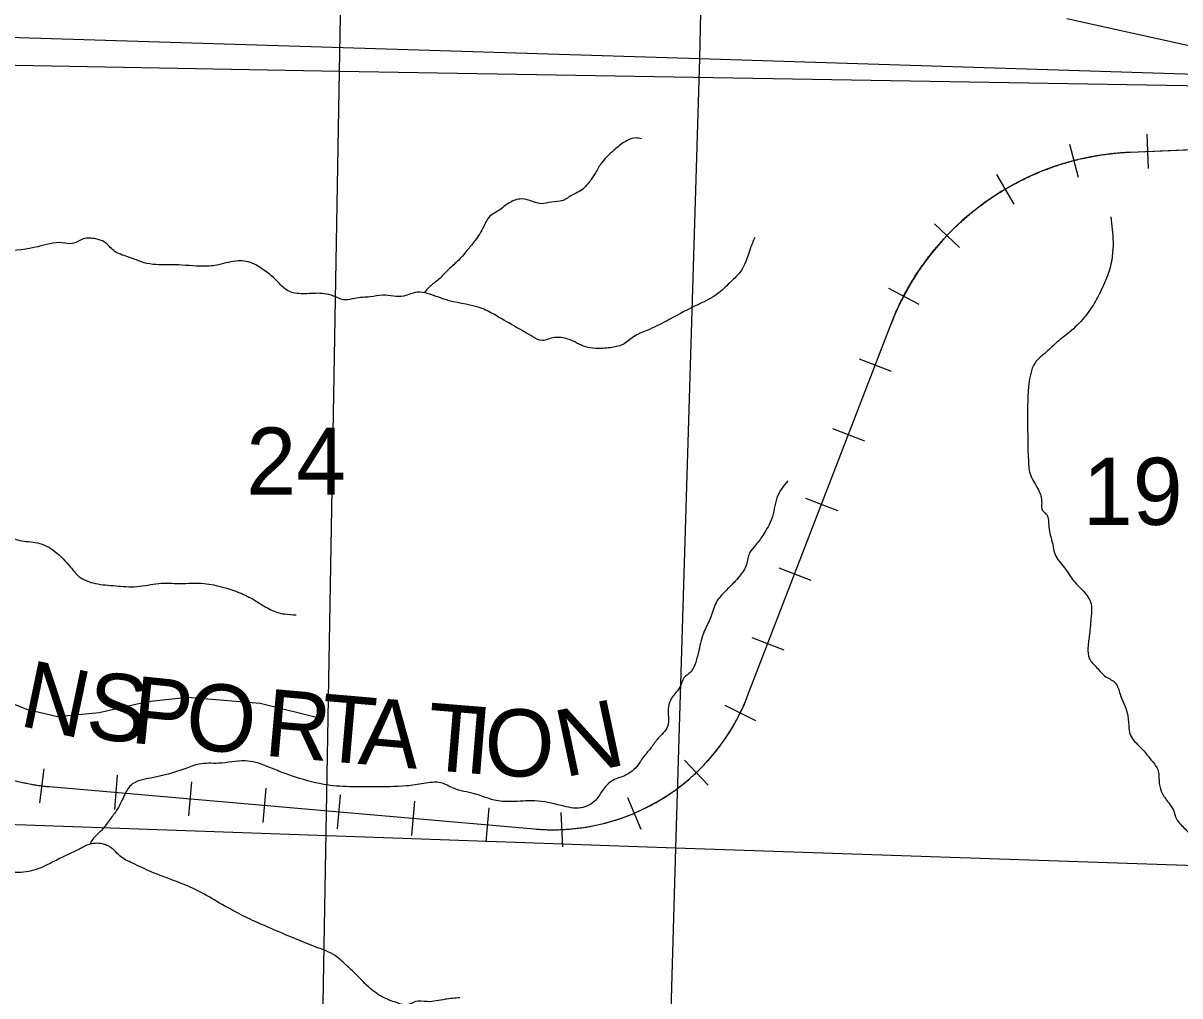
# Model space of a CAD drawing. Extents: x 1219626 to 1426462, y 456797 to 752399.
# Drawn here: x 1338132 to 1345886, y 635829 to 642345 of the extents above; entities that cross this region are included whole.
import ezdxf

# ---------------------------------------------------------------- set-up
doc = ezdxf.new("R2010")
doc.units = 0
for name, color, linetype in [('Narrow River Creek and Branch and Slough', 7, 'Continuous'), ('Quad Borders', 7, 'Continuous'), ('Railroads', 7, 'Continuous'), ('Railroads Text', 7, 'Continuous'), ('Section Lines', 7, 'Continuous'), ('Section Numbers', 7, 'Continuous'), ('Uninventoried Roads and Features', 7, 'Continuous'), ('US Routes Highway Center Lines', 7, 'Continuous')]:
    doc.layers.add(name, color=color, linetype=linetype)

msp = doc.modelspace()

# ---------------------------------------------------------------- linework, layer by layer
at = {"layer": 'Narrow River Creek and Branch and Slough'}
for points in [[(1342277.6, 641570.8), (1342235.7, 641576), (1342157.1, 641544.6), (1342089, 641492.1), (1342005.2, 641403), (1341963.3, 641334.9), (1341931.8, 641287.7), (1341900.4, 641251), (1341863.7, 641219.5), (1341811.3, 641193.3), (1341748.5, 641156.6), (1341675.1, 641146.2), (1341601.8, 641135.7), (1341528.4, 641156.6), (1341460.3, 641167.1), (1341381.7, 641135.7), (1341308.4, 641083.3), (1341266.5, 641057), (1341219.3, 640983.7), (1341161.7, 640889.3), (1341114.5, 640831.6), (1341051.6, 640758.2), (1340983.5, 640695.3), (1340915.4, 640627.2), (1340857.8, 640580), (1340819.4, 640539.2)], [(1345422, 641047.8), (1345437.7, 640879.6), (1345411.5, 640685.1), (1345358.9, 640558.9), (1345306.4, 640459.1), (1345232.8, 640359.2), (1345133, 640264.6), (1345054.2, 640201.5), (1344980.6, 640133.1), (1344922.8, 640080.6), (1344875.6, 639943.9), (1344865, 639686.3), (1344870.3, 639413), (1344886.1, 639313.1), (1344938.6, 639218.5), (1344959.6, 639134.4), (1344964.9, 639080.9), (1344991.1, 639054.7), (1345006.9, 638970.5), (1345033.2, 638854.9), (1345048.9, 638786.6), (1345112, 638697.2), (1345175, 638607.8), (1345248.6, 638529), (1345290.6, 638455.4), (1345290.6, 638371.3), (1345280.1, 638250.4), (1345269.6, 638161), (1345280.1, 638087.4), (1345327.4, 638029.6), (1345390.4, 637966.5), (1345453.5, 637924.4), (1345485, 637850.9), (1345532.3, 637724.7), (1345542.8, 637640.6), (1345553.3, 637577.5), (1345621.6, 637493.4), (1345705.7, 637393.5), (1345737.2, 637346.2), (1345747.7, 637251.6), (1345768.7, 637183.2), (1345816, 637114.9), (1345842.3, 637072.8), (1345863.3, 637015), (1345921.1, 636946.7), (1345989.4, 636867.8), (1346078.7, 636773.2), (1346126, 636704.9), (1346152.3, 636647), (1346162.8, 636605), (1346162.8, 636562.9), (1346166.1, 636541.3)], [(1343036.3, 640910.3), (1343004.8, 640831.6), (1342936.7, 640674.4), (1342879.1, 640616.7), (1342795.3, 640538.1), (1342632.8, 640449), (1342444.2, 640349.4), (1342313.2, 640286.5), (1342224.2, 640244.5), (1342150.8, 640192.1), (1342067, 640171.1), (1341967.5, 640165.9), (1341904.6, 640176.4), (1341784.1, 640228.8), (1341736.9, 640239.3), (1341653.1, 640228.8), (1341611.2, 640218.3), (1341548.3, 640244.5), (1341438.3, 640307.4), (1341302.1, 640386.1), (1341207.8, 640433.2), (1340987.7, 640485.7), (1340846.3, 640532.8), (1340772.9, 640543.3), (1340683.9, 640517.1), (1340542.4, 640522.4), (1340458.6, 640511.9), (1340353.8, 640501.4), (1340290.9, 640490.9), (1340212.3, 640517.1), (1340149.5, 640532.8), (1340034.2, 640532.8), (1339929.4, 640543.3), (1339882.3, 640569.5), (1339819.4, 640632.4), (1339746, 640690.1), (1339677.9, 640732), (1339573.1, 640753), (1339442.2, 640726.8), (1339341.6, 640716.3), (1339147.7, 640726.8), (1338980.1, 640732), (1338833.4, 640779.2), (1338739.1, 640821.2), (1338676.2, 640878.8), (1338618.6, 640899.8), (1338534.7, 640899.8), (1338461.4, 640868.3), (1338393.3, 640873.6), (1338230.9, 640847.4), (1338005.6, 640810.7), (1337932.2, 640800.2), (1337869.3, 640800.2), (1337764.6, 640784.5), (1337581.2, 640737.3), (1337502.6, 640711.1), (1337413.5, 640590.5), (1337361.1, 640538.1), (1337319.2, 640496.1), (1337277.3, 640433.2), (1337256.4, 640391.3), (1337204, 640344.1), (1337130.6, 640296.9), (1337036.3, 640249.8), (1336999.6, 640202.6), (1336957.7, 640134.4), (1336921.1, 640055.8), (1336889.6, 640019.1), (1336811, 640034.8), (1336737.7, 640092.5), (1336648.6, 640108.2), (1336580.5, 640108.2), (1336507.2, 640092.5), (1336412.8, 640160.6), (1336350, 640249.8), (1336302.8, 640307.4), (1336250.4, 640323.2), (1336229.5, 640328.4), (1336140.4, 640296.9), (1336082.8, 640255), (1336019.9, 640197.3), (1335998.9, 640124), (1335978, 640092.5), (1335925.6, 640050.6), (1335873.2, 640008.6), (1335820.8, 639924.8), (1335778.9, 639877.6), (1335737, 639830.4), (1335697, 639788.1)], [(1335569.8, 639500.7), (1335624.3, 639493.2), (1335713.4, 639529.9), (1335755.3, 639561.3), (1335849.6, 639566.6), (1335933.5, 639587.5), (1336064.4, 639603.3), (1336221.6, 639561.3), (1336420.7, 639503.7), (1336546.4, 639472.2), (1336672.2, 639482.7), (1336740.3, 639545.6), (1336824.1, 639598), (1336892.2, 639619), (1336981.3, 639592.8), (1337227.5, 639503.7), (1337369, 639451.2), (1337463.3, 639383.1), (1337599.5, 639262.5), (1337772.4, 639105.3), (1337924.4, 638979.5), (1338018.7, 638916.5), (1338107.7, 638879.9), (1338228.2, 638864.1), (1338343.5, 638806.5), (1338448.3, 638701.6), (1338505.9, 638638.7), (1338615.9, 638591.5), (1338752.2, 638575.8), (1338893.6, 638570.6), (1339040.3, 638591.5), (1339181.8, 638591.5), (1339344.2, 638591.5), (1339475.2, 638565.3), (1339585.2, 638528.6), (1339679.5, 638481.5), (1339747.6, 638439.5), (1339836.7, 638397.6), (1339883.8, 638387.1), (1339962.4, 638381.9)], [(1343258.4, 639279.4), (1343216.5, 639227), (1343185.1, 639164.1), (1343148.4, 639022.6), (1343096, 638923), (1343043.6, 638849.6), (1343001.7, 638797.2), (1342980.7, 638718.5), (1342933.6, 638639.9), (1342896.9, 638598), (1342839.3, 638540.3), (1342776.4, 638461.7), (1342739.7, 638362.1), (1342697.8, 638273), (1342661.1, 638141.9), (1342640.2, 638063.3), (1342608.7, 638000.4), (1342561.6, 637958.4), (1342535.4, 637900.8), (1342477.8, 637822.1), (1342456.8, 637764.5), (1342456.8, 637696.3), (1342451.6, 637633.4), (1342388.7, 637554.8), (1342341.5, 637491.9), (1342294.4, 637434.2), (1342226.3, 637345.1), (1342173.9, 637308.4), (1342084.8, 637271.7), (1342021.9, 637214.1), (1341969.6, 637140.7), (1341870, 637088.2), (1341739, 637104), (1341560.9, 637135.4), (1341403.7, 637130.2), (1341288.5, 637140.7), (1341157.5, 637182.6), (1341016, 637219.3), (1340932.2, 637256), (1340816.9, 637250.8), (1340701.7, 637235), (1340476.4, 637229.8), (1340319.2, 637229.8), (1340146.3, 637245.5), (1339931.5, 637303.2), (1339832, 637339.9), (1339690.5, 637392.3), (1339619.8, 637402.8), (1339441.6, 637387), (1339310.7, 637381.8), (1339216.3, 637350.4), (1338985.8, 637287.4), (1338854.8, 637240.3), (1338807.7, 637166.9), (1338755.3, 637067.3), (1338708.1, 637004.4), (1338650.5, 636931), (1338598.1, 636878.6), (1338580.1, 636845)], [(1341060, 635816.1), (1340960.5, 635805.6), (1340840, 635789.9), (1340761.4, 635789.9), (1340709, 635768.9), (1340646.1, 635779.4), (1340551.8, 635816.1), (1340457.5, 635879), (1340368.5, 635968.1), (1340289.9, 636041.5), (1340237.5, 636088.7), (1340106.5, 636151.6), (1339886.4, 636240.7), (1339703.1, 636319.4), (1339572.1, 636382.3), (1339430.6, 636460.9), (1339289.2, 636539.5), (1339153, 636597.2), (1338990.5, 636660.1), (1338864.8, 636717.8), (1338781, 636764.9), (1338739.1, 636806.9), (1338676.2, 636843.6), (1338576.6, 636843.6), (1338508.5, 636812.1), (1338356.6, 636738.7), (1338236.1, 636681.1), (1338099.9, 636654.9), (1337989.8, 636670.6), (1337853.6, 636717.8), (1337691.2, 636785.9), (1337522.5, 636885.5), (1337370.6, 636985.1), (1337208.2, 637084.7), (1337103.4, 637147.6), (1336941, 637310.1), (1336878.1, 637420.2), (1336783.8, 637551.2), (1336658, 637635.1), (1336322.7, 637740), (1336118.4, 637802.9), (1335997.9, 637808.1), (1335846, 637802.9), (1335688.8, 637834.3), (1335552.6, 637839.6), (1335426.8, 637808.1), (1335269.6, 637698), (1335117.7, 637556.5), (1335065.3, 637488.3), (1335012.9, 637378.3), (1334960.5, 637278.7), (1334918.6, 637194.8), (1334871.5, 637121.4), (1334798.1, 637042.8), (1334714.3, 637000.8), (1334567.6, 637011.3), (1334447.1, 637000.8), (1334305.6, 636964.1), (1334232.3, 636937.9), (1334164.2, 636880.3), (1334096.1, 636806.9), (1334048.9, 636728.2), (1334007, 636670.6), (1333938.9, 636586.7), (1333881.3, 636534.3), (1333831.5, 636458.5)], [(1346158.6, 635999.3), (1346158.6, 635924.5), (1346156.2, 635868.5), (1346146.9, 635810.1), (1346144.5, 635735.3), (1346144.5, 635613.8), (1346135.2, 635578.8), (1346116.5, 635555.4), (1346088.5, 635522.7), (1346062.8, 635494.7), (1346046.5, 635459.6), (1346020.8, 635412.9), (1346018.5, 635384.8), (1346040.4, 635323.6), (1346033.4, 635279.2), (1346024.1, 635248.8), (1345996, 635223.1), (1345951.7, 635199.7), (1345928.3, 635169.4), (1345914.3, 635141.3), (1345893.3, 635094.6), (1345902.6, 635047.9), (1345912, 635003.5), (1345914.3, 634956.8), (1345886.3, 634928.7), (1345851.3, 634907.7), (1345804.6, 634877.3), (1345774.2, 634844.6), (1345739.2, 634786.2), (1345720.5, 634748.8), (1345729.8, 634697.4), (1345727.5, 634643.7), (1345713.5, 634594.6), (1345718.2, 634561.9), (1345741.5, 634517.5), (1345762.5, 634496.5), (1345778.9, 634463.8), (1345778.9, 634421.7), (1345774.2, 634384.3), (1345743.9, 634349.3), (1345713.5, 634311.9), (1345680.8, 634260.5), (1345662.1, 634232.5), (1345669.1, 634197.3), (1345708.8, 634157.6), (1345725.2, 634127.2), (1345711.2, 634085.1), (1345694.8, 634052.4), (1345659.8, 634012.7), (1345627.1, 633980), (1345601.4, 633935.6), (1345575.7, 633872.5), (1345557, 633811.8), (1345529, 633751), (1345512.7, 633725.3), (1345463.6, 633680.9), (1345421.6, 633645.9), (1345398.3, 633615.5), (1345367.9, 633568.8), (1345337.5, 633531.4), (1345323.5, 633515.1), (1345302.5, 633473), (1345307.2, 633412.3), (1345318.9, 633316.5), (1345323.5, 633248.7), (1345346.9, 633213.7), (1345363.2, 633183.3), (1345363.2, 633155.3), (1345342.2, 633117.9), (1345344.6, 633068.8), (1345367.9, 633015.1), (1345370.2, 632987.1), (1345342.2, 632940.3), (1345335.2, 632912.3), (1345346.9, 632872.6), (1345360.9, 632853.9), (1345397.1, 632823.2), (1345408.8, 632788.2), (1345401.8, 632741.4), (1345390.1, 632701.7), (1345373.7, 632671.3), (1345357.4, 632648), (1345317.7, 632610.6), (1345299, 632582.6), (1345282.7, 632556.9), (1345280.3, 632514.8), (1345280.3, 632484.4), (1345266.3, 632426), (1345257, 632391), (1345238.3, 632377), (1345191.6, 632346.6)]]:
    msp.add_spline(points, degree=3, dxfattribs=at)
at = {"layer": 'Quad Borders'}
for p, q in [((1340252.6, 642021.5), (1341050.2, 687480.3)), ((1340252.6, 642021.5), (1300989.8, 642732)), ((1339455.3, 596564.9), (1340252.6, 642021.5)), ((1379516.4, 641354.3), (1340252.6, 642021.5))]:
    msp.add_line(p, q, dxfattribs=at)
at = {"layer": 'Railroads'}
for p, q in [((1345553.8, 641481.2), (1358861.6, 642041.4)), ((1345664.2, 641601), (1345673.9, 641371.2)), ((1345145.4, 641535.6), (1345202.9, 641312.9)), ((1344655.7, 641331.7), (1344772.4, 641133.6)), ((1344240.6, 641001.3), (1344407.6, 640843.1)), ((1343932.6, 640570.4), (1344136.1, 640463.2)), ((1342988.4, 637837.7), (1343950.1, 640330.7)), ((1343736.4, 640096.2), (1343951, 640013.5)), ((1343556.4, 639629.8), (1343771, 639547)), ((1343376.5, 639163.3), (1343591.1, 639080.5)), ((1343196.5, 638696.8), (1343411.1, 638614)), ((1343016.6, 638230.3), (1343231.1, 638147.5)), ((1342835.8, 637775.5), (1343041.9, 637673.5)), ((1342564.9, 637407.8), (1342722.7, 637240.4)), ((1338269.7, 637350.3), (1338240.4, 637122.2)), ((1338763, 637306.3), (1338743.1, 637077.2)), ((1339261.2, 637262.9), (1339241.2, 637033.8)), ((1338308.6, 637230.5), (1341560.5, 636946.9)), ((1339759.3, 637219.5), (1339739.3, 636990.3)), ((1340257.4, 637176), (1340237.4, 636946.9)), ((1342182.6, 637158), (1342272.3, 636946.3)), ((1340755.5, 637132.6), (1340735.5, 636903.4)), ((1341253.6, 637089.1), (1341233.6, 636860)), ((1341737, 637057.8), (1341747.4, 636828))]:
    msp.add_line(p, q, dxfattribs=at)
for points in [[(1344804.8, 641282.8), (1344815.4, 641288.2), (1344826.2, 641293.6), (1344836.9, 641298.9), (1344847.7, 641304.2), (1344858.5, 641309.4), (1344869.4, 641314.5), (1344880.3, 641319.5), (1344891.2, 641324.5), (1344902.2, 641329.3), (1344913.2, 641334.2), (1344924.2, 641338.9), (1344935.3, 641343.6), (1344946.3, 641348.2), (1344957.5, 641352.7), (1344968.6, 641357.1), (1344979.8, 641361.5), (1344991, 641365.8), (1345002.2, 641370), (1345013.5, 641374.1), (1345024.8, 641378.2), (1345036.1, 641382.2), (1345047.4, 641386.1), (1345058.8, 641390), (1345070.2, 641393.7), (1345081.6, 641397.4), (1345093.1, 641401), (1345104.5, 641404.6), (1345116, 641408), (1345127.5, 641411.4), (1345139.1, 641414.7), (1345150.6, 641418), (1345162.2, 641421.1), (1345173.8, 641424.2), (1345185.4, 641427.2), (1345197, 641430.1), (1345208.7, 641433), (1345220.4, 641435.7), (1345232.1, 641438.4), (1345243.8, 641441), (1345255.5, 641443.5), (1345267.3, 641446), (1345279, 641448.4), (1345290.8, 641450.7), (1345302.6, 641452.9), (1345314.4, 641455), (1345326.2, 641457.1), (1345338.1, 641459.1), (1345349.9, 641461), (1345361.8, 641462.8), (1345373.6, 641464.5), (1345385.5, 641466.2), (1345397.4, 641467.8), (1345409.3, 641469.3), (1345421.2, 641470.7), (1345433.2, 641472.1), (1345445.1, 641473.4), (1345457, 641474.5), (1345469, 641475.7), (1345480.9, 641476.7), (1345492.9, 641477.6), (1345504.9, 641478.5), (1345516.9, 641479.3), (1345528.8, 641480), (1345540.8, 641480.6), (1345552.8, 641481.2), (1345553.8, 641481.2), (1358861.6, 642041.4)], [(1343992, 640430.2), (1343997, 640441.1), (1344002.1, 640452), (1344007.3, 640462.8), (1344012.5, 640473.6), (1344017.8, 640484.4), (1344023.2, 640495.1), (1344028.6, 640505.8), (1344034.1, 640516.5), (1344039.7, 640527.1), (1344045.4, 640537.6), (1344051.1, 640548.2), (1344056.9, 640558.7), (1344062.8, 640569.2), (1344068.8, 640579.6), (1344074.8, 640590), (1344080.9, 640600.3), (1344087, 640610.6), (1344093.2, 640620.9), (1344099.5, 640631.1), (1344105.9, 640641.3), (1344112.3, 640651.4), (1344118.8, 640661.5), (1344125.3, 640671.6), (1344132, 640681.6), (1344138.7, 640691.5), (1344145.4, 640701.4), (1344152.2, 640711.3), (1344159.1, 640721.1), (1344166.1, 640730.9), (1344173.1, 640740.6), (1344180.2, 640750.3), (1344187.3, 640760), (1344194.6, 640769.6), (1344201.8, 640779.1), (1344209.2, 640788.6), (1344216.6, 640798), (1344224, 640807.4), (1344231.6, 640816.8), (1344239.2, 640826.1), (1344246.8, 640835.3), (1344254.5, 640844.5), (1344262.3, 640853.6), (1344270.1, 640862.7), (1344278, 640871.8), (1344286, 640880.8), (1344294, 640889.7), (1344302.1, 640898.6), (1344310.2, 640907.4), (1344318.4, 640916.2), (1344326.7, 640924.9), (1344335, 640933.5), (1344343.3, 640942.1), (1344351.8, 640950.7), (1344360.2, 640959.2), (1344368.8, 640967.6), (1344377.4, 640976), (1344386, 640984.3), (1344394.7, 640992.5), (1344403.5, 641000.8), (1344412.3, 641008.9), (1344421.2, 641017), (1344430.1, 641025), (1344439.1, 641033), (1344448.1, 641040.9), (1344457.2, 641048.7), (1344466.3, 641056.5), (1344475.5, 641064.2), (1344484.7, 641071.9), (1344494, 641079.5), (1344503.3, 641087), (1344512.7, 641094.5), (1344522.2, 641101.9), (1344531.6, 641109.3), (1344541.2, 641116.6), (1344550.8, 641123.8), (1344560.4, 641130.9), (1344570.1, 641138), (1344579.8, 641145.1), (1344589.6, 641152), (1344599.4, 641158.9), (1344609.2, 641165.8), (1344619.2, 641172.5), (1344629.1, 641179.2), (1344639.1, 641185.9), (1344649.1, 641192.4), (1344659.2, 641198.9), (1344669.4, 641205.4), (1344679.5, 641211.7), (1344689.7, 641218), (1344700, 641224.3), (1344710.3, 641230.4), (1344720.6, 641236.5), (1344731, 641242.6), (1344741.4, 641248.5), (1344751.9, 641254.4), (1344762.4, 641260.2), (1344772.9, 641266), (1344783.5, 641271.6), (1344794.1, 641277.2), (1344804.8, 641282.8)], [(1342384.3, 637130.4), (1342393.4, 637135.7), (1342402.5, 637141.1), (1342411.5, 637146.6), (1342420.6, 637152.1), (1342429.5, 637157.8), (1342438.5, 637163.4), (1342447.3, 637169.2), (1342456.2, 637175), (1342465, 637180.9), (1342473.7, 637186.8), (1342482.4, 637192.9), (1342491.1, 637198.9), (1342499.7, 637205.1), (1342508.3, 637211.3), (1342516.8, 637217.6), (1342525.3, 637223.9), (1342533.7, 637230.3), (1342542.1, 637236.8), (1342550.4, 637243.3), (1342558.7, 637249.9), (1342566.9, 637256.6), (1342575.1, 637263.3), (1342583.2, 637270.1), (1342591.3, 637276.9), (1342599.3, 637283.8), (1342607.3, 637290.8), (1342615.2, 637297.8), (1342623.1, 637304.9), (1342630.9, 637312), (1342638.6, 637319.2), (1342646.3, 637326.5), (1342654, 637333.8), (1342661.6, 637341.2), (1342669.1, 637348.6), (1342676.6, 637356.1), (1342684, 637363.7), (1342691.4, 637371.2), (1342698.7, 637378.9), (1342705.9, 637386.6), (1342713.1, 637394.4), (1342720.2, 637402.2), (1342727.3, 637410.1), (1342734.3, 637418), (1342741.3, 637426), (1342748.2, 637434), (1342755, 637442.1), (1342761.8, 637450.2), (1342768.5, 637458.4), (1342775.1, 637466.7), (1342781.7, 637474.9), (1342788.2, 637483.3), (1342794.7, 637491.7), (1342801.1, 637500.1), (1342807.4, 637508.6), (1342813.7, 637517.1), (1342819.9, 637525.7), (1342826, 637534.3), (1342832.1, 637543), (1342838.1, 637551.7), (1342844, 637560.5), (1342849.9, 637569.3), (1342855.7, 637578.1), (1342861.4, 637587), (1342867.1, 637595.9), (1342872.7, 637604.9), (1342878.2, 637613.9), (1342883.7, 637623), (1342889.1, 637632.1), (1342894.4, 637641.2), (1342899.7, 637650.4), (1342904.9, 637659.6), (1342910, 637668.9), (1342915, 637678.2), (1342920, 637687.5), (1342924.9, 637696.9), (1342929.8, 637706.3), (1342934.5, 637715.8), (1342939.2, 637725.3), (1342943.8, 637734.8), (1342948.4, 637744.3), (1342952.9, 637753.9), (1342957.3, 637763.6), (1342961.6, 637773.2), (1342965.9, 637782.9), (1342970.1, 637792.6), (1342974.2, 637802.4), (1342978.2, 637812.2), (1342982.2, 637822), (1342986.1, 637831.8), (1342988.4, 637837.7), (1343950.1, 640330.7), (1343954.5, 640341.9), (1343958.9, 640353), (1343963.4, 640364.1), (1343968, 640375.2), (1343972.6, 640386.3), (1343977.4, 640397.3), (1343982.2, 640408.3), (1343987, 640419.3), (1343992, 640430.2)], [(1338122.2, 637259.6), (1338132.5, 637257.3), (1338142.9, 637255.1), (1338153.2, 637252.9), (1338163.6, 637250.9), (1338174, 637248.9), (1338184.4, 637247), (1338194.8, 637245.2), (1338205.3, 637243.4), (1338215.7, 637241.8), (1338226.2, 637240.2), (1338236.7, 637238.7), (1338247.2, 637237.3), (1338257.7, 637235.9), (1338268.2, 637234.7), (1338278.7, 637233.5), (1338289.2, 637232.4), (1338299.7, 637231.3), (1338308.6, 637230.5), (1341560.5, 636946.9), (1341571.1, 636946), (1341581.6, 636945.2), (1341592.2, 636944.5), (1341602.8, 636943.9), (1341613.3, 636943.3), (1341623.9, 636942.8), (1341634.5, 636942.4), (1341645.1, 636942.1), (1341655.6, 636941.9), (1341666.2, 636941.7), (1341676.8, 636941.6), (1341687.4, 636941.6), (1341698, 636941.7), (1341708.6, 636941.9), (1341719.1, 636942.1), (1341729.7, 636942.4), (1341740.3, 636942.8), (1341750.9, 636943.3), (1341761.4, 636943.9), (1341772, 636944.5), (1341782.6, 636945.2), (1341793.1, 636946), (1341803.7, 636946.9), (1341814.2, 636947.8), (1341824.7, 636948.9), (1341835.2, 636950), (1341845.8, 636951.2), (1341856.3, 636952.5), (1341866.8, 636953.8), (1341877.2, 636955.3), (1341887.7, 636956.8), (1341898.2, 636958.4), (1341908.6, 636960), (1341919.1, 636961.8), (1341929.5, 636963.6), (1341939.9, 636965.5), (1341950.3, 636967.5), (1341960.7, 636969.6), (1341971, 636971.7), (1341981.4, 636974), (1341991.7, 636976.3), (1342002, 636978.6), (1342012.3, 636981.1), (1342022.6, 636983.6), (1342032.9, 636986.2), (1342043.1, 636988.9), (1342053.3, 636991.7), (1342063.5, 636994.5), (1342073.7, 636997.5), (1342083.8, 637000.5), (1342093.9, 637003.5), (1342104.1, 637006.7), (1342114.1, 637009.9), (1342124.2, 637013.2), (1342134.2, 637016.6), (1342144.2, 637020), (1342154.2, 637023.6), (1342164.1, 637027.2), (1342174.1, 637030.9), (1342184, 637034.6), (1342193.8, 637038.4), (1342203.7, 637042.4), (1342213.5, 637046.3), (1342223.2, 637050.4), (1342233, 637054.5), (1342242.7, 637058.7), (1342252.4, 637063), (1342262, 637067.3), (1342271.7, 637071.8), (1342281.2, 637076.2), (1342290.8, 637080.8), (1342300.3, 637085.4), (1342309.8, 637090.2), (1342319.2, 637094.9), (1342328.6, 637099.8), (1342338, 637104.7), (1342347.3, 637109.7), (1342356.6, 637114.8), (1342365.9, 637119.9), (1342375.1, 637125.1), (1342384.3, 637130.4)]]:
    msp.add_lwpolyline(points, dxfattribs=at)
for centre, radius, start, end in [((1345629.5, 639682.8), 1800, 92.41041, 158.9044), ((1341682.2, 638341.6), 1400, 265.01524, 338.9044), ((1338430.2, 638625.2), 1400, 240.83097, 265.01524)]:
    msp.add_arc(centre, radius, start, end, dxfattribs=at)
at = {"layer": 'Section Lines'}
for p, q in [((1342767.5, 647381.8), (1342665.8, 642109)), ((1337366.1, 642272.1), (1342665.8, 642109)), ((1342665.8, 642109), (1342503.8, 636817.2)), ((1342665.8, 642109), (1347929.4, 641941.1)), ((1342503.8, 636817.2), (1337167.9, 637006.6)), ((1342503.8, 636817.2), (1342352.1, 631570.9)), ((1347751.2, 636639.8), (1342503.8, 636817.2))]:
    msp.add_line(p, q, dxfattribs=at)
at = {"layer": 'Uninventoried Roads and Features'}
msp.add_lwpolyline([(1340143.5, 637682.3), (1339719.6, 637787), (1339232.9, 637827.4), (1338964.5, 637798), (1338641.4, 637725.2), (1338361.6, 637697.9), (1338163.9, 637744.2), (1337942, 637831.5), (1337667.7, 638006.7), (1337181.4, 638284.4), (1336770.3, 638460.3), (1336461.3, 638638), (1336385.5, 638707), (1336247.7, 638759.9), (1336171.8, 638715.1), (1336114.4, 638629.4), (1335999.6, 638569.9), (1335591.9, 638504.6), (1335351.9, 638447.5), (1335211.9, 638483.1), (1335069.6, 638605.5), (1334872.9, 638806.1)], dxfattribs=at)
at = {"layer": 'US Routes Highway Center Lines'}
msp.add_lwpolyline([(1345128, 642376.8), (1345956.6, 642193.5)], dxfattribs=at)

# ---------------------------------------------------------------- texts
at = {"layer": 'Railroads Text'}
for s, rotation, p in [('N', 348.1528, (1338094.9, 637640.7)), ('S', 353.53957, (1338540.9, 637560.1)), ('P', 354.14243, (1338843.7, 637525.8)), ('O', 354.67161, (1339206.6, 637488.2)), ('R', 354.93223, (1339739.4, 637438.9)), ('T', 355.05328, (1340109.9, 637406.1)), ('A', 355.15614, (1340371.2, 637383.4)), ('T', 355.24463, (1340823.1, 637345.2)), ('N', 11.99512, (1341758.9, 637290.9)), ('I', 355.28143, (1341084.3, 637323.5)), ('O', 358.99357, (1341221.6, 637302.7))]:
    msp.add_text(s, height=450, rotation=rotation, dxfattribs=at).set_placement(p)
at = {"layer": 'Section Numbers'}
for s, rotation, p in [('24', 359.99988, (1339627.2, 639186.1)), ('19', 0.00015, (1345235.2, 638983.8))]:
    msp.add_text(s, height=450, rotation=rotation, dxfattribs=at).set_placement(p)

doc.saveas('drawing.dxf')
